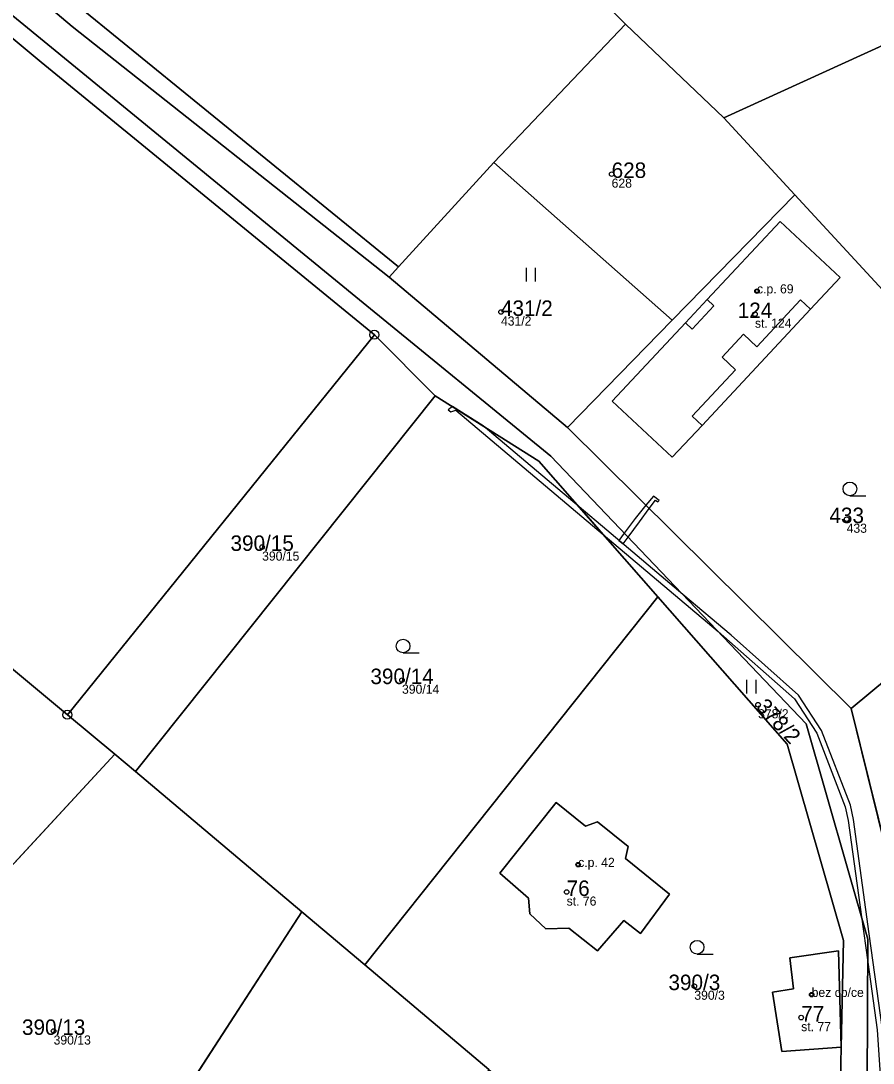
# Model space of a CAD drawing. Extents: x -680203 to -673936, y -1102717 to -1093650.
# Drawn here: x -678145.1 to -678051.5, y -1095065.8 to -1094951.3 of the extents above; entities that cross this region are included whole.
import ezdxf

# ---------------------------------------------------------------- set-up
doc = ezdxf.new("R2010")
doc.units = 0
for name, color, linetype in [('Definiční body', 7, 'Continuous'), ('Horni', 7, 'Continuous'), ('SOxx01xx_ŽSp_násyp_plocha', 7, 'Continuous'), ('SOxx02xx_Koleje_param další_Popis10', 7, 'Continuous'), ('SOxxxxxx_Koleje_hlavní_body_Popis10', 7, 'Continuous'), ('SOxxxxxx_Koleje_LN_parametry_Popis10', 7, 'Continuous'), ('SOxxxxxx_Koleje_param další_Popis10', 7, 'Continuous'), ('SOxxxxxx_Osa_bod_P', 7, 'Continuous'), ('SOxxxxxx_Staničení_Popis10', 7, 'Continuous'), ('x_prac', 7, 'Continuous')]:
    doc.layers.add(name, color=color, linetype=linetype)

msp = doc.modelspace()

# ---------------------------------------------------------------- linework, layer by layer
at = {"layer": 'Definiční body'}
for centre in [(-678080.22, -1094968.15), (-678064.26, -1094981), (-678092.37, -1094983.29), (-678064.49, -1094983.53), (-678054.42, -1095006.05), (-678118.59, -1095009.11), (-678103.23, -1095023.73), (-678064.14, -1095026.43), (-678083.89, -1095043.99), (-678085.16, -1095047), (-678071.14, -1095057.34), (-678058.26, -1095058.27), (-678059.41, -1095060.79), (-678141.48, -1095062.26)]:
    msp.add_circle(centre, 0.25, dxfattribs=at)
at = {"layer": 'Horni'}
for points in [[(-678072.12, -1094984.49), (-678080.15, -1094993.09), (-678073.56, -1094999.24), (-678070.29, -1094995.75), (-678071.38, -1094994.73), (-678066.61, -1094989.63), (-678068.09, -1094988.24), (-678065.73, -1094985.74), (-678064.27, -1094987.13), (-678059.47, -1094981.97), (-678058.39, -1094982.98), (-678055.12, -1094979.49), (-678061.7, -1094973.34), (-678069.73, -1094981.93), (-678069, -1094982.61), (-678071.38, -1094985.18)], [(-678092.49, -1095044.91), (-678089.33, -1095047.67), (-678089.2, -1095049.41), (-678087.46, -1095051.04), (-678084.92, -1095050.97), (-678081.77, -1095053.45), (-678078.87, -1095050.12), (-678077.04, -1095051.55), (-678073.85, -1095047.22), (-678078.68, -1095043.31), (-678078.41, -1095041.99), (-678081.76, -1095039.29), (-678083.08, -1095039.75), (-678086.31, -1095037.17)], [(-678055.3, -1095053.45), (-678060.67, -1095054.22), (-678060.24, -1095057.63), (-678062.55, -1095058), (-678061.54, -1095064.51), (-678055.01, -1095064.05)]]:
    msp.add_lwpolyline(points, close=True, dxfattribs=at)
at = {"layer": 'SOxx01xx_ŽSp_násyp_plocha'}
for points in [[(-678439.57, -1094624.33), (-678404.97, -1094669.5), (-678334.81, -1094786.25), (-678280.44, -1094842.47), (-678179.51, -1094918.11), (-678139.44, -1094951.94), (-678104.64, -1094979.46), (-678103.63, -1094978.35), (-678140.01, -1094948.63), (-678114.02, -1094916.96), (-678140.79, -1094893.02), (-678168.8, -1094868.36), (-678174.82, -1094864.06), (-678177.34, -1094862.46), (-678252.4, -1094804.01), (-678271.81, -1094785.1), (-678290.84, -1094761.42), (-678386.98, -1094604.27), (-678388.12, -1094602.7), (-678396.03, -1094592.77), (-678397.51, -1094591.35), (-678410.01, -1094578.59), (-678423.28, -1094565.26), (-678456.18, -1094532.59)], [(-678012.29, -1095197.02), (-678017.32, -1095185.3), (-678025.1, -1095173.27), (-678029.37, -1095166.09), (-678037.56, -1095158.06), (-678043.9, -1095153.26), (-678049.25, -1095145.08), (-678050.8, -1095119.44), (-678050.48, -1095089.71), (-678049.42, -1095087.82), (-678048.07, -1095087.86), (-678044.23, -1095077.37), (-678041.43, -1095072.47), (-678040.07, -1095070.27), (-678040.59, -1095065.79), (-678041.31, -1095062.08), (-678041.69, -1095060.09), (-678047.47, -1095053), (-678053.92, -1095026.84), (-678085.08, -1094995.98), (-678104.64, -1094979.46), (-678139.44, -1094951.94), (-678179.51, -1094918.11)], [(-678183.23, -1094920.19), (-678107.51, -1094982.3), (-678086.9, -1094999.13), (-678058.86, -1095028.52), (-678052.09, -1095052.19), (-678052.22, -1095076.15), (-678056.2, -1095097.81), (-678056.19, -1095099), (-678056.04, -1095107), (-678055.51, -1095135.86), (-678055.24, -1095141.65), (-678058.68, -1095143.27), (-678049.3, -1095157.98), (-678035.03, -1095171.65), (-678033.64, -1095172.99), (-678028.3, -1095178.1), (-678027.6, -1095179.38), (-678016.02, -1095200.5)]]:
    msp.add_lwpolyline(points, dxfattribs=at)
for points in [[(-678254.23, -1094940.39), (-678165.6, -1095006.19), (-678139.97, -1095027.53), (-678106.26, -1094985.79), (-678142.85, -1094955.85), (-678202.58, -1094906.02), (-678223.55, -1094890.65)], [(-678142.85, -1094955.85), (-678106.26, -1094985.79), (-678099.58, -1094992.49), (-678088.2, -1094999.67), (-678075.13, -1095014.58), (-678060.96, -1095030.75), (-678054.77, -1095052.32), (-678055.01, -1095064.05), (-678055.27, -1095076.33), (-678058.85, -1095095.75), (-678056.2, -1095097.81), (-678052.22, -1095076.15), (-678052.09, -1095052.19), (-678058.86, -1095028.52), (-678086.9, -1094999.13), (-678107.51, -1094982.3), (-678183.23, -1094920.19), (-678202.58, -1094906.02)], [(-678093.06, -1094937.3), (-678114.02, -1094916.96), (-678140.01, -1094948.63), (-678103.63, -1094978.35), (-678093.14, -1094966.88), (-678078.7, -1094951.67)], [(-678063.34, -1094922), (-678093.06, -1094937.3), (-678078.7, -1094951.67), (-678067.9, -1094961.98), (-678043.74, -1094950.96)], [(-678255.43, -1094942.28), (-678281.32, -1094982.98), (-678234.85, -1095015.26), (-678227.98, -1095020.43), (-678204.72, -1095038.55), (-678173.81, -1095062.26), (-678168.23, -1095068.11), (-678134.77, -1095031.86), (-678139.97, -1095027.53), (-678165.6, -1095006.19), (-678254.23, -1094940.39)], [(-678078.7, -1094951.67), (-678093.14, -1094966.88), (-678073.58, -1094984.2), (-678060.12, -1094970.41), (-678067.9, -1094961.98)], [(-678060.12, -1094970.41), (-678047.36, -1094984.23), (-678037.16, -1094996.97), (-678028.47, -1095007.23), (-678022.3, -1095002.55), (-678020.99, -1095001.52), (-678018.2, -1095007.95), (-678016.94, -1095011.75), (-678013.74, -1095009.87), (-678016.41, -1095005.31), (-678013.17, -1094999.93), (-678019.47, -1094988.36), (-678043.74, -1094950.96), (-678067.9, -1094961.98)], [(-678103.63, -1094978.35), (-678104.64, -1094979.46), (-678085.08, -1094995.98), (-678073.58, -1094984.2), (-678093.14, -1094966.88)], [(-678053.92, -1095026.84), (-678049.83, -1095023.44), (-678039.92, -1095013.55), (-678028.47, -1095007.23), (-678037.16, -1094996.97), (-678047.36, -1094984.23), (-678060.12, -1094970.41), (-678073.58, -1094984.2), (-678085.08, -1094995.98)], [(-678073.56, -1094999.24), (-678070.29, -1094995.75), (-678058.39, -1094982.98), (-678055.12, -1094979.49), (-678061.7, -1094973.34), (-678069.73, -1094981.93), (-678072.12, -1094984.49), (-678080.15, -1094993.09)], [(-678073.56, -1094999.24), (-678080.15, -1094993.09), (-678072.12, -1094984.49), (-678069.73, -1094981.93), (-678061.7, -1094973.34), (-678055.12, -1094979.49), (-678058.39, -1094982.98), (-678070.29, -1094995.75)], [(-678099.58, -1094992.49), (-678106.26, -1094985.79), (-678139.97, -1095027.53), (-678134.77, -1095031.86), (-678132.49, -1095033.76)], [(-678099.58, -1094992.49), (-678132.49, -1095033.76), (-678114.23, -1095049.17), (-678107.33, -1095054.99), (-678075.13, -1095014.58), (-678088.2, -1094999.67)], [(-678022.3, -1095002.55), (-678028.47, -1095007.23), (-678039.92, -1095013.55), (-678049.83, -1095023.44), (-678053.92, -1095026.84), (-678047.47, -1095053), (-678045.62, -1095052.64), (-678035.88, -1095050.99), (-678028.82, -1095049.94), (-678023.44, -1095049.14), (-678024.65, -1095041.12), (-678022.1, -1095040.73), (-678015.97, -1095039.8), (-678015.4, -1095032.97), (-677997.84, -1095032.99), (-678003.08, -1095029.07), (-678016.95, -1095028.33), (-678021.82, -1095019.69), (-678015.4, -1095016.39), (-678016.94, -1095011.75), (-678018.2, -1095007.95), (-678020.99, -1095001.52)], [(-678075.13, -1095014.58), (-678107.33, -1095054.99), (-678093.71, -1095066.49), (-678058.85, -1095095.75), (-678055.27, -1095076.33), (-678055.01, -1095064.05), (-678054.77, -1095052.32), (-678060.96, -1095030.75)], [(-678132.49, -1095033.76), (-678134.77, -1095031.86), (-678168.23, -1095068.11), (-678143.4, -1095094.18), (-678114.23, -1095049.17)], [(-678077.04, -1095051.55), (-678078.87, -1095050.12), (-678081.77, -1095053.45), (-678084.92, -1095050.97), (-678087.46, -1095051.04), (-678089.2, -1095049.41), (-678089.33, -1095047.67), (-678092.49, -1095044.91), (-678086.31, -1095037.17), (-678083.08, -1095039.75), (-678081.76, -1095039.29), (-678078.41, -1095041.99), (-678078.68, -1095043.31), (-678073.85, -1095047.22)], [(-678077.04, -1095051.55), (-678073.85, -1095047.22), (-678078.68, -1095043.31), (-678078.41, -1095041.99), (-678081.76, -1095039.29), (-678083.08, -1095039.75), (-678086.31, -1095037.17), (-678092.49, -1095044.91), (-678089.33, -1095047.67), (-678089.2, -1095049.41), (-678087.46, -1095051.04), (-678084.92, -1095050.97), (-678081.77, -1095053.45), (-678078.87, -1095050.12)], [(-678093.71, -1095066.49), (-678107.33, -1095054.99), (-678114.23, -1095049.17), (-678143.4, -1095094.18), (-678119.43, -1095119.35), (-678118.15, -1095119.86)], [(-678060.67, -1095054.22), (-678055.3, -1095053.45), (-678055.01, -1095064.05), (-678061.54, -1095064.51), (-678062.55, -1095058), (-678060.24, -1095057.63)], [(-678060.67, -1095054.22), (-678060.24, -1095057.63), (-678062.55, -1095058), (-678061.54, -1095064.51), (-678055.01, -1095064.05), (-678055.3, -1095053.45)]]:
    msp.add_lwpolyline(points, close=True, dxfattribs=at)
at = {"layer": 'SOxx02xx_Koleje_param další_Popis10'}
for centre, radius in [((-678106.26, -1094985.79), 0.5), ((-678106.26, -1094985.79), 0.0303), ((-678139.97, -1095027.53), 0.5), ((-678139.97, -1095027.53), 0.0303)]:
    msp.add_circle(centre, radius, dxfattribs=at)
at = {"layer": 'SOxxxxxx_Koleje_hlavní_body_Popis10'}
for p, q in [((-678089.58, -1094979.96), (-678089.58, -1094978.46)), ((-678088.58, -1094979.96), (-678088.58, -1094978.46)), ((-678054.06, -1095003.47), (-678052.31, -1095003.47)), ((-678103.11, -1095020.73), (-678101.36, -1095020.73)), ((-678065.36, -1095025.18), (-678065.36, -1095023.68)), ((-678064.36, -1095025.18), (-678064.36, -1095023.68)), ((-678070.83, -1095053.81), (-678069.08, -1095053.81))]:
    msp.add_line(p, q, dxfattribs=at)
for centre in [(-678054.06, -1095002.72), (-678103.11, -1095019.98), (-678070.83, -1095053.06)]:
    msp.add_circle(centre, 0.75, dxfattribs=at)
at = {"layer": 'SOxxxxxx_Koleje_LN_parametry_Popis10'}
for points in [[(-678083.79, -1095004.7), (-678094.32, -1094995.81), (-678097.69, -1094993.68), (-678098.16, -1094994.03), (-678097.86, -1094994.27), (-678097.31, -1094994.07), (-678081.14, -1095007.72)], [(-678075.14, -1095004.16), (-678075.01, -1095004), (-678075.63, -1095003.51), (-678076.45, -1095004.52), (-678076.09, -1095004.89), (-678075.4, -1095003.95)], [(-678076.09, -1095004.89), (-678076.45, -1095004.52), (-678077.63, -1095005.97), (-678078.84, -1095007.58), (-678079.43, -1095008.38), (-678078.97, -1095008.77), (-678078.42, -1095008.02), (-678077.15, -1095006.33)]]:
    msp.add_lwpolyline(points, close=True, dxfattribs=at)
msp.add_lwpolyline([(-678050.11, -1095067.61), (-678050.47, -1095062.09), (-678051.93, -1095051.6), (-678053.65, -1095039.04), (-678054.01, -1095037.45), (-678057.17, -1095029.27), (-678059.7, -1095025.37), (-678067.11, -1095018.79), (-678072.41, -1095014.31), (-678080.75, -1095007.27), (-678083.79, -1095004.7), (-678081.14, -1095007.72), (-678068.54, -1095018.37), (-678060.16, -1095025.77), (-678057.71, -1095029.55), (-678054.59, -1095037.63), (-678054.25, -1095039.14), (-678052.8, -1095049.72), (-678052.1, -1095054.7), (-678051.07, -1095062.15), (-678050.71, -1095067.63)], dxfattribs=at)
at = {"layer": 'SOxxxxxx_Koleje_param další_Popis10'}
for centre in [(-678064.27, -1094981), (-678083.9, -1095043.99), (-678058.27, -1095058.27)]:
    msp.add_circle(centre, 0.175, dxfattribs=at)
at = {"layer": 'SOxxxxxx_Staničení_Popis10'}
for p, q in [((-678071.38, -1094985.18), (-678069, -1094982.61)), ((-678069, -1094982.61), (-678069.73, -1094981.93)), ((-678064.27, -1094987.13), (-678059.47, -1094981.97)), ((-678059.47, -1094981.97), (-678058.39, -1094982.98)), ((-678072.12, -1094984.49), (-678071.38, -1094985.18)), ((-678068.09, -1094988.24), (-678065.73, -1094985.74)), ((-678065.73, -1094985.74), (-678064.27, -1094987.13)), ((-678066.61, -1094989.63), (-678068.09, -1094988.24)), ((-678071.38, -1094994.73), (-678066.61, -1094989.63)), ((-678070.29, -1094995.75), (-678071.38, -1094994.73))]:
    msp.add_line(p, q, dxfattribs=at)
at = {"layer": 'x_prac'}
for p, q in [((-678078.7, -1094951.67), (-678093.06, -1094937.3)), ((-678078.7, -1094951.67), (-678093.14, -1094966.88)), ((-678067.9, -1094961.98), (-678078.7, -1094951.67)), ((-678043.74, -1094950.96), (-678067.9, -1094961.98)), ((-678067.9, -1094961.98), (-678060.12, -1094970.41)), ((-678093.14, -1094966.88), (-678103.63, -1094978.35)), ((-678073.58, -1094984.2), (-678093.14, -1094966.88)), ((-678060.12, -1094970.41), (-678073.58, -1094984.2)), ((-678103.63, -1094978.35), (-678104.64, -1094979.46)), ((-678104.64, -1094979.46), (-678085.08, -1094995.98)), ((-678085.08, -1094995.98), (-678073.58, -1094984.2)), ((-678139.97, -1095027.53), (-678106.26, -1094985.79)), ((-678106.26, -1094985.79), (-678099.58, -1094992.49)), ((-678099.58, -1094992.49), (-678132.49, -1095033.76)), ((-678085.08, -1094995.98), (-678053.92, -1095026.84)), ((-678139.97, -1095027.53), (-678165.6, -1095006.19)), ((-678075.13, -1095014.58), (-678107.33, -1095054.99)), ((-678134.77, -1095031.86), (-678139.97, -1095027.53)), ((-678053.92, -1095026.84), (-678047.47, -1095053)), ((-678168.23, -1095068.11), (-678134.77, -1095031.86)), ((-678132.49, -1095033.76), (-678134.77, -1095031.86)), ((-678114.23, -1095049.17), (-678132.49, -1095033.76)), ((-678114.23, -1095049.17), (-678143.4, -1095094.18)), ((-678107.33, -1095054.99), (-678114.23, -1095049.17)), ((-678093.71, -1095066.49), (-678107.33, -1095054.99))]:
    msp.add_line(p, q, dxfattribs=at)
for points in [[(-678513.09, -1094551.85), (-678439.57, -1094624.33), (-678404.97, -1094669.5), (-678334.81, -1094786.25), (-678280.44, -1094842.47), (-678179.51, -1094918.11), (-678139.44, -1094951.94), (-678104.64, -1094979.46)], [(-678056.2, -1095097.81), (-678052.22, -1095076.15), (-678052.09, -1095052.19), (-678058.86, -1095028.52), (-678086.9, -1094999.13), (-678107.51, -1094982.3), (-678183.23, -1094920.19), (-678202.58, -1094906.02)], [(-678202.58, -1094906.02), (-678142.85, -1094955.85), (-678106.26, -1094985.79)], [(-678103.63, -1094978.35), (-678140.01, -1094948.63), (-678114.02, -1094916.96)], [(-678028.47, -1095007.23), (-678037.16, -1094996.97), (-678047.36, -1094984.23), (-678060.12, -1094970.41)], [(-678073.56, -1094999.24), (-678080.15, -1094993.09), (-678072.12, -1094984.49), (-678069.73, -1094981.93), (-678061.7, -1094973.34), (-678055.12, -1094979.49), (-678058.39, -1094982.98), (-678070.29, -1094995.75), (-678073.56, -1094999.24)], [(-678099.58, -1094992.49), (-678088.2, -1094999.67), (-678075.13, -1095014.58)], [(-678028.47, -1095007.23), (-678039.92, -1095013.55), (-678049.83, -1095023.44), (-678053.92, -1095026.84)], [(-678075.13, -1095014.58), (-678060.96, -1095030.75), (-678054.77, -1095052.32), (-678055.01, -1095064.05), (-678055.27, -1095076.33), (-678058.85, -1095095.75)], [(-678077.04, -1095051.55), (-678073.85, -1095047.22), (-678078.68, -1095043.31), (-678078.41, -1095041.99), (-678081.76, -1095039.29), (-678083.08, -1095039.75), (-678086.31, -1095037.17), (-678092.49, -1095044.91), (-678089.33, -1095047.67), (-678089.2, -1095049.41), (-678087.46, -1095051.04), (-678084.92, -1095050.97), (-678081.77, -1095053.45), (-678078.87, -1095050.12), (-678077.04, -1095051.55)], [(-678060.67, -1095054.22), (-678060.24, -1095057.63), (-678062.55, -1095058), (-678061.54, -1095064.51), (-678055.01, -1095064.05), (-678055.3, -1095053.45), (-678060.67, -1095054.22)]]:
    msp.add_lwpolyline(points, dxfattribs=at)

# ---------------------------------------------------------------- texts
at = {"layer": 'Definiční body'}
for s, p in [('628', (-678080.22, -1094969.64)), ('c.p. 69', (-678064.26, -1094981.25)), ('431/2', (-678092.37, -1094984.78)), ('st. 124', (-678064.49, -1094985.02)), ('433', (-678054.42, -1095007.54)), ('390/15', (-678118.59, -1095010.6)), ('390/14', (-678103.23, -1095025.22)), ('378/2', (-678064.14, -1095027.92)), ('c.p. 42', (-678083.89, -1095044.24)), ('st. 76', (-678085.16, -1095048.49)), ('390/3', (-678071.14, -1095058.83)), ('bez cp/ce', (-678058.26, -1095058.52)), ('st. 77', (-678059.41, -1095062.28)), ('390/13', (-678141.48, -1095063.75))]:
    msp.add_text(s, height=1, dxfattribs=at).set_placement(p)
at = {"layer": 'SOxxxxxx_Osa_bod_P'}
for s, p in [('628', (-678080.22, -1094968.57)), ('431/2', (-678092.37, -1094983.72)), ('124', (-678066.38, -1094983.96)), ('433', (-678056.31, -1095006.48)), ('390/15', (-678122.06, -1095009.53)), ('390/14', (-678106.7, -1095024.16)), ('76', (-678085.16, -1095047.43)), ('390/3', (-678073.98, -1095057.77)), ('77', (-678059.41, -1095061.22)), ('390/13', (-678144.95, -1095062.69))]:
    msp.add_text(s, height=1.7, dxfattribs=at).set_placement(p)
msp.add_text('378/2', height=1.7, rotation=313, dxfattribs=at).set_placement((-678064.45, -1095026.72))

doc.saveas('drawing.dxf')
